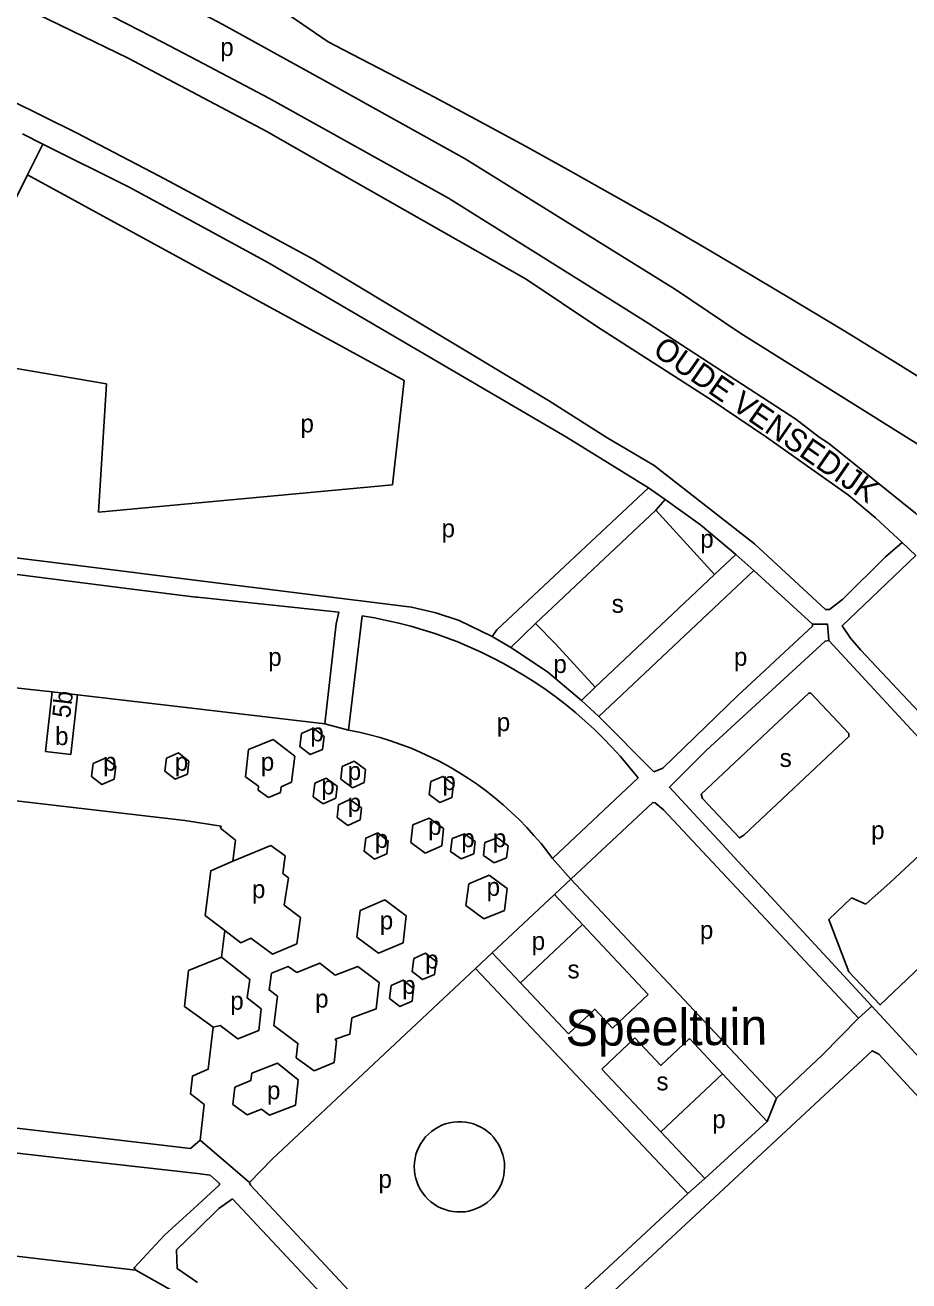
# Model space of a CAD drawing. Extents: x 157569 to 159501, y 382907 to 384670.
# Drawn here: x 158011.9 to 158207.4, y 384113.4 to 384391.1 of the extents above; entities that cross this region are included whole.
import ezdxf

# ---------------------------------------------------------------- set-up
doc = ezdxf.new("R2010")
doc.units = 0
for name, color, linetype in [('BLT_Basislijn', 7, 'Continuous'), ('BLT_Bebouwing', 7, 'Continuous'), ('BLT_Centroide', 7, 'Continuous'), ('BLT_Huisnummer', 7, 'Continuous'), ('BLT_Straatnaam', 7, 'Continuous'), ('BLT_Terrein_beschrifting', 7, 'Continuous'), ('BLT_Vlakafsluiter', 7, 'Continuous')]:
    doc.layers.add(name, color=color, linetype=linetype)

msp = doc.modelspace()

# ---------------------------------------------------------------- linework, layer by layer
at = {"layer": 'BLT_Basislijn'}
for p, q in [((158012.46, 384357.98), (158015.83, 384364.8)), ((158012.46, 384357.98), (158095.73, 384312.55)), ((158029.87, 384311.75), (158004.62, 384316.08)), ((158028.15, 384283.39), (158029.87, 384311.75)), ((158095.73, 384312.55), (158093.18, 384289.47)), ((158093.18, 384289.47), (158028.15, 384283.39)), ((158153.45, 384286.22), (158149.8, 384288.76)), ((158153.45, 384286.22), (158151.4, 384283.87)), ((158124.75, 384258.76), (158151.4, 384283.87)), ((158164.4, 384269.64), (158151.4, 384283.87)), ((158205.85, 384276.73), (158208.87, 384273.83)), ((158024.18, 384271.52), (157999.83, 384274.54)), ((158164.4, 384269.64), (158169.1, 384274.03)), ((158169.1, 384274.03), (158173.04, 384270.53)), ((158050, 384268.31), (158024.18, 384271.52)), ((158137.97, 384244.7), (158164.4, 384269.64)), ((158138.81, 384238.24), (158173.04, 384270.53)), ((158049.7, 384264.65), (158050, 384264.62)), ((158086.42, 384260.49), (158083.43, 384235.22)), ((158119.32, 384253.51), (158124.75, 384258.76)), ((158119.32, 384253.51), (158115.22, 384255.92)), ((158017.92, 384243.65), (157996.33, 384246.09)), ((158134.94, 384241.76), (158137.97, 384244.7)), ((158134.94, 384241.76), (158138.81, 384238.24)), ((158066.78, 384233.17), (158061.31, 384230.92)), ((158066.78, 384233.17), (158071.57, 384229.48)), ((158061.31, 384230.92), (158060.65, 384224.92)), ((158071.57, 384229.48), (158070.85, 384223.68)), ((158084.69, 384228.34), (158081.99, 384227.14)), ((158087.22, 384226.51), (158084.69, 384228.34)), ((158060.65, 384224.92), (158063.52, 384222.81)), ((158081.99, 384227.14), (158081.7, 384224.34)), ((158086.91, 384223.6), (158087.22, 384226.51)), ((158063.52, 384222.81), (158063.42, 384221.93)), ((158068.51, 384222.69), (158068.36, 384221.42)), ((158070.85, 384223.68), (158068.51, 384222.69)), ((158075.95, 384223.5), (158075.63, 384220.49)), ((158078.49, 384224.63), (158075.95, 384223.5)), ((158080.94, 384222.86), (158078.49, 384224.63)), ((158080.65, 384220.14), (158080.94, 384222.86)), ((158081.7, 384224.34), (158084.31, 384222.44)), ((158084.31, 384222.44), (158086.91, 384223.6)), ((158147.47, 384224.67), (158128.56, 384206.82)), ((158065.71, 384220.32), (158063.42, 384221.93)), ((158065.71, 384220.32), (158068.36, 384221.42)), ((158075.63, 384220.49), (158077.84, 384218.89)), ((158080.65, 384220.14), (158077.84, 384218.89)), ((158081.2, 384218.73), (158083.74, 384219.86)), ((158083.74, 384219.86), (158086.31, 384218)), ((158080.91, 384215.88), (158081.2, 384218.73)), ((158086.31, 384218), (158086.04, 384215.39)), ((158083.28, 384214.16), (158080.91, 384215.88)), ((158083.28, 384214.16), (158086.04, 384215.39)), ((158097.62, 384214.24), (158097.21, 384210.35)), ((158101.26, 384215.72), (158097.62, 384214.24)), ((158104.44, 384213.46), (158101.26, 384215.72)), ((158104.05, 384209.64), (158104.44, 384213.46)), ((158106.32, 384211.27), (158105.98, 384208.4)), ((158109.1, 384212.31), (158106.32, 384211.27)), ((158111.43, 384210.59), (158109.1, 384212.31)), ((158116.38, 384211.38), (158113.6, 384210.34)), ((158118.71, 384209.66), (158116.38, 384211.38)), ((158057.84, 384206.22), (158066.22, 384209.73)), ((158066.22, 384209.73), (158069.45, 384207.45)), ((158097.21, 384210.35), (158100.41, 384208.02)), ((158100.41, 384208.02), (158104.05, 384209.64)), ((158105.98, 384208.4), (158108.34, 384206.79)), ((158111.12, 384207.89), (158111.43, 384210.59)), ((158113.6, 384210.34), (158113.26, 384207.47)), ((158118.4, 384206.96), (158118.71, 384209.66)), ((158108.34, 384206.79), (158111.12, 384207.89)), ((158113.26, 384207.47), (158115.62, 384205.86)), ((158115.62, 384205.86), (158118.4, 384206.96)), ((158110.01, 384201.22), (158114.54, 384203.15)), ((158114.54, 384203.15), (158118.54, 384200.17)), ((158109.36, 384196.41), (158110.01, 384201.22)), ((158118.54, 384200.17), (158117.89, 384195.36)), ((158178.07, 384153.81), (158132.62, 384202.3)), ((158203.19, 384201.55), (158197.87, 384196.72)), ((158091.43, 384197.69), (158096.17, 384194.12)), ((158129, 384198.86), (158115.17, 384185.97)), ((158135.21, 384192.23), (158129, 384198.86)), ((158194.69, 384198.14), (158197.87, 384196.72)), ((158113.39, 384193.49), (158109.36, 384196.41)), ((158117.89, 384195.36), (158113.39, 384193.49)), ((158121.45, 384179.32), (158135.21, 384192.23)), ((158149.71, 384176.76), (158135.21, 384192.23)), ((158056.09, 384190.91), (158055.34, 384185.01)), ((158115.17, 384185.97), (158121.45, 384179.32)), ((158055.34, 384185.01), (158050, 384182.86)), ((158050, 384182.86), (158048.01, 384182.07)), ((158111.54, 384182.54), (158158.49, 384132.79)), ((158121.45, 384179.32), (158132.09, 384168.05)), ((158141.79, 384169.32), (158149.71, 384176.76)), ((158050, 384172.06), (158053.49, 384169.54)), ((158139.44, 384160.26), (158146.78, 384167.15)), ((158166.17, 384159.19), (158158.83, 384167.02)), ((158139.44, 384160.26), (158152.53, 384146.38)), ((158166.17, 384159.19), (158152.53, 384146.38)), ((158176.01, 384148.69), (158166.17, 384159.19)), ((158018.92, 384146.15), (157935.46, 384155.84)), ((158050, 384153.62), (158051.53, 384152.43)), ((157934.53, 384150.22), (158019.24, 384140.65)), ((158051.53, 384152.43), (158050.65, 384144.54)), ((158162.23, 384136.1), (158176.01, 384148.69)), ((158050.65, 384144.54), (158048.51, 384142.72)), ((158152.53, 384146.38), (158162.23, 384136.1)), ((158013.07, 384118.51), (158005.55, 384119.4)), ((158036.39, 384115.78), (158013.07, 384118.51))]:
    msp.add_line(p, q, dxfattribs=at)
for points in [[(158078.9, 384387.37), (158069.12, 384394.13), (158063.38, 384397.02), (158057.97, 384399.73), (158054.32, 384401.56), (158046.81, 384405.29), (158039.63, 384408.84), (158036.55, 384410.36), (158035.61, 384410.82), (158024.91, 384416.08), (158024.41, 384416.32), (158013.19, 384421.79), (158001.95, 384427.24), (157990.71, 384432.65)], [(158050, 384383.27), (158042.28, 384387.34), (158034.52, 384391.34), (158026.72, 384395.28), (158018.89, 384399.14), (158015.76, 384400.64)], [(158078.31, 384378.67), (158055.65, 384391.23), (158050, 384394.15)], [(158050, 384375.71), (158034.7, 384383.81), (158014.83, 384393.46)], [(158162.3, 384341.85), (158152.42, 384347.58), (158142.5, 384353.24), (158132.54, 384358.83), (158122.54, 384364.35), (158112.49, 384369.8), (158102.42, 384375.18), (158092.3, 384380.49), (158082.15, 384385.73), (158078.9, 384387.37)], [(158077.6, 384368.36), (158065.81, 384374.91), (158050, 384383.27)], [(158334.28, 384230.77), (158331.22, 384227.93), (158325.56, 384224.36), (158322.79, 384224.11), (158320.83, 384224.29), (158318.59, 384225.15), (158252.91, 384271.36), (158206.85, 384300), (158170.23, 384322.88), (158155.78, 384332.65), (158109.2, 384361.53), (158078.31, 384378.67)], [(158077.09, 384360.89), (158065.33, 384367.59), (158050, 384375.71)], [(158008.69, 384374.53), (158023.27, 384367.28), (158041.66, 384357.71), (158050, 384353.2)], [(158015.83, 384364.8), (158011.35, 384367.03)], [(158296.81, 384187.54), (158286.13, 384198.63), (158233.08, 384259.15), (158213.79, 384278.62), (158208.8, 384283.2), (158189.61, 384298.65), (158187.52, 384300), (158182.36, 384303.94), (158149.72, 384325.18), (158105.55, 384352.84), (158077.6, 384368.36)], [(158050, 384347.08), (158034.89, 384355.28), (158015.83, 384364.8)], [(158205.85, 384276.73), (158200.01, 384282.19), (158194.01, 384287.19), (158175.85, 384300), (158163.39, 384308.36), (158138.36, 384324.45), (158122.7, 384334.89), (158077.09, 384360.89)], [(158005.21, 384321.04), (158008.71, 384350.4), (158012.46, 384357.98)], [(158050, 384353.2), (158075.62, 384339.32)], [(158149.8, 384288.76), (158131.64, 384300), (158065.74, 384338.54), (158050, 384347.08)], [(158331.53, 384232.55), (158320.25, 384240.49), (158308.92, 384248.36), (158297.54, 384256.16), (158286.12, 384263.9), (158274.65, 384271.57), (158263.14, 384279.18), (158251.59, 384286.72), (158239.99, 384294.19), (158228.35, 384301.59), (158216.67, 384308.93), (158204.94, 384316.2), (158193.18, 384323.4), (158181.37, 384330.53), (158169.52, 384337.59), (158162.3, 384341.85)], [(158075.62, 384339.32), (158127.67, 384308.12), (158140.42, 384300), (158151.06, 384293.76), (158173.25, 384276.4), (158188.9, 384261.86), (158189.78, 384261.9), (158192.74, 384264.16), (158202.17, 384273.52), (158205.85, 384276.73)], [(158115.22, 384255.92), (158116.2, 384257.36), (158149.8, 384288.76)], [(158169.1, 384274.03), (158161.25, 384280.59), (158153.45, 384286.22)], [(158208.87, 384273.83), (158192.58, 384258.29), (158194.42, 384255.58), (158196.76, 384252.87), (158216.47, 384231.92), (158217.15, 384231.89), (158219.83, 384234.28)], [(157996.33, 384246.09), (157999.12, 384271.03), (158036.2, 384266.28), (158049.7, 384264.65)], [(158186.03, 384258.61), (158173.04, 384270.53)], [(158115.22, 384255.92), (158107.88, 384259.48), (158102.75, 384261.12), (158097.38, 384262.43), (158050, 384268.31)], [(158050, 384264.62), (158081.32, 384261.28), (158080.69, 384258.71), (158078.22, 384236.63)], [(158086.42, 384260.49), (158089.15, 384260.03), (158091.86, 384259.49), (158094.56, 384258.88), (158097.24, 384258.19), (158099.9, 384257.42), (158102.53, 384256.57), (158105.14, 384255.65), (158107.72, 384254.66), (158110.27, 384253.59), (158112.79, 384252.44), (158115.27, 384251.23), (158117.72, 384249.94), (158120.13, 384248.58), (158122.5, 384247.16), (158124.83, 384245.66), (158127.11, 384244.1), (158129.35, 384242.47), (158131.53, 384240.78), (158133.67, 384239.03), (158135.76, 384237.21), (158137.8, 384235.34), (158139.77, 384233.41), (158141.7, 384231.42), (158143.56, 384229.38), (158145.37, 384227.28), (158147.11, 384225.13), (158147.47, 384224.67)], [(158124.75, 384258.76), (158129.24, 384254.3), (158137.97, 384244.7)], [(158150.97, 384225.96), (158152.96, 384226.79), (158169.49, 384242.82), (158186.03, 384258.19), (158186.03, 384258.61)], [(158134.94, 384241.76), (158127.4, 384248.1), (158119.32, 384253.51)], [(158199.14, 384174.19), (158154.4, 384222.59), (158162.61, 384230.78), (158188.84, 384254.92), (158189.64, 384255)], [(158189.64, 384255), (158252.47, 384187.13)], [(158050, 384239.9), (158023.52, 384243.02)], [(158177.43, 384236.07), (158185.23, 384243.4), (158185.64, 384243.4), (158194.09, 384234.44), (158194.09, 384233.8), (158170.85, 384211.97), (158169.9, 384211.39), (158161.74, 384220.11), (158161.43, 384221.04), (158177.43, 384236.07)], [(158078.22, 384236.63), (158050, 384239.9)], [(158138.81, 384238.24), (158150.97, 384225.96)], [(158083.43, 384235.22), (158085.78, 384234.74), (158088.12, 384234.19), (158090.44, 384233.56), (158092.73, 384232.85), (158095, 384232.06)], [(158095, 384232.06), (158097.25, 384231.2), (158099.46, 384230.27), (158101.64, 384229.26), (158103.79, 384228.18), (158105.89, 384227.03), (158107.96, 384225.81), (158109.99, 384224.52), (158111.97, 384223.17), (158113.91, 384221.75), (158115.8, 384220.26), (158117.64, 384218.72), (158119.42, 384217.11), (158121.15, 384215.45), (158122.83, 384213.72), (158124.44, 384211.95), (158126, 384210.12), (158127.49, 384208.24), (158128.56, 384206.82)], [(158055.23, 384214), (158047.24, 384215.23), (157989.56, 384221.95)], [(158132.62, 384202.3), (158150.73, 384219.25), (158151.25, 384219.16)], [(158151.25, 384219.16), (158153.06, 384217.62), (158196.24, 384171.51)], [(158055.23, 384214), (158055.13, 384213.57), (158058.41, 384210.85), (158057.84, 384206.22)], [(158089.19, 384206.67), (158086.88, 384208.43), (158087.25, 384211.31), (158089.9, 384212.49)], [(158089.9, 384212.49), (158092.23, 384210.67), (158091.9, 384207.83), (158089.19, 384206.67)], [(158057.84, 384206.22), (158052.97, 384204.14), (158051.75, 384194.2), (158056.09, 384190.91)], [(158069.45, 384207.45), (158068.89, 384203.53), (158070.15, 384202.54), (158069.23, 384196.52), (158072.8, 384193.76), (158071.98, 384188), (158066.62, 384185.69), (158061.84, 384189.22), (158059.63, 384188.2), (158056.09, 384190.91)], [(158209.72, 384207.59), (158203.19, 384201.55)], [(158096.17, 384194.12), (158095.49, 384188.21), (158090.05, 384185.91), (158085.26, 384189.45), (158085.99, 384195.32), (158091.43, 384197.69)], [(158194.69, 384198.14), (158189.65, 384193.37), (158194.11, 384181.78), (158200.98, 384174.47), (158212.91, 384185.73), (158209.63, 384189.25)], [(158055.34, 384185.01), (158061.59, 384180.09), (158060.99, 384176.02), (158064.13, 384173.56), (158063.57, 384168.8), (158058.98, 384166.96), (158055.07, 384169.89), (158053.49, 384169.54)], [(158066.38, 384181.47), (158070.06, 384182.94), (158071.98, 384181.64), (158077.07, 384183.7), (158080.51, 384181.04), (158085.5, 384182.98), (158090.23, 384179.39), (158089.56, 384173.63), (158084.13, 384171.58), (158083.71, 384167.97), (158080.51, 384166.86), (158080.78, 384166.45), (158080.25, 384161.7), (158075.86, 384159.9), (158071.85, 384162.78), (158072.24, 384165.94), (158066.93, 384169.9), (158067.7, 384176.38), (158065.86, 384177.77), (158066.38, 384181.47)], [(158048.01, 384182.07), (158047.16, 384174.11), (158050, 384172.06)], [(158111.54, 384182.54), (158066.56, 384140.32), (158061.54, 384135.21)], [(158132.09, 384168.05), (158137.93, 384173.51), (158141.79, 384169.32)], [(158231.54, 384166.6), (158220.47, 384155.92), (158218.46, 384154.35), (158217.65, 384154.17), (158199.14, 384174.19)], [(158053.49, 384169.54), (158052.42, 384160.23), (158050, 384159.19)], [(158196.24, 384171.51), (158188.27, 384163.43), (158178.07, 384153.81)], [(158158.83, 384167.02), (158152.5, 384161.08), (158146.78, 384167.15)], [(158255.74, 384106.79), (158217.81, 384147.57), (158215.9, 384147.14), (158200.72, 384163.57), (158199.22, 384164.34), (158111.6, 384082.82), (158111.53, 384081.84)], [(158058.27, 384156.29), (158061.86, 384157.76), (158062.05, 384159.39), (158067.72, 384161.56), (158072.3, 384157.93), (158071.7, 384152.28), (158065.99, 384150.09), (158064.16, 384151.4), (158061.02, 384150.16), (158057.83, 384152.46), (158058.27, 384156.29)], [(158050, 384159.19), (158048.9, 384158.72), (158048.51, 384154.78), (158050, 384153.62)], [(158117.93, 384138.65), (158117.89, 384139.54), (158117.77, 384140.43), (158117.58, 384141.3), (158117.3, 384142.15), (158116.95, 384142.97), (158116.53, 384143.76), (158116.04, 384144.5), (158115.48, 384145.2), (158114.87, 384145.85), (158114.19, 384146.44), (158113.47, 384146.97), (158112.71, 384147.43), (158111.9, 384147.82), (158111.07, 384148.13), (158110.21, 384148.37), (158109.33, 384148.54), (158108.44, 384148.62), (158107.55, 384148.62), (158106.66, 384148.55), (158105.78, 384148.39), (158104.91, 384148.16), (158104.08, 384147.85), (158103.27, 384147.46), (158102.5, 384147.01), (158101.77, 384146.49), (158101.1, 384145.9), (158100.48, 384145.26), (158099.92, 384144.57), (158099.42, 384143.82), (158098.99, 384143.04), (158098.64, 384142.22), (158098.35, 384141.37), (158098.15, 384140.5), (158098.02, 384139.62), (158097.97, 384138.73), (158098.01, 384137.83), (158098.12, 384136.95), (158098.31, 384136.08), (158098.58, 384135.22), (158098.93, 384134.4), (158099.34, 384133.61), (158099.83, 384132.86), (158100.38, 384132.16), (158100.99, 384131.5), (158101.65, 384130.91), (158102.37, 384130.38), (158103.13, 384129.91), (158103.93, 384129.52), (158104.77, 384129.19), (158105.63, 384128.95), (158106.5, 384128.78), (158107.39, 384128.69), (158108.29, 384128.68), (158109.18, 384128.74), (158110.06, 384128.89), (158110.92, 384129.12), (158111.76, 384129.43), (158112.57, 384129.8), (158113.34, 384130.25), (158114.07, 384130.77), (158114.75, 384131.35), (158115.38, 384131.98), (158115.95, 384132.67), (158116.45, 384133.41), (158116.88, 384134.19), (158117.25, 384135.01), (158117.53, 384135.85), (158117.75, 384136.72), (158117.88, 384137.61), (158117.93, 384138.5), (158117.93, 384138.65)], [(158048.51, 384142.72), (158018.92, 384146.15)], [(158019.24, 384140.65), (158050, 384137.17)], [(158050, 384137.17), (158052.82, 384136.85), (158054.9, 384135)], [(158054.9, 384135), (158054.9, 384134.68), (158050, 384130.18)], [(158061.54, 384135.21), (158061.76, 384134.57), (158107.29, 384085.85)], [(158050, 384124.8), (158054.77, 384129.46), (158057.77, 384131.58)], [(158057.77, 384131.58), (158099.29, 384087.3), (158102.85, 384083.44)], [(158107.29, 384085.85), (158107.92, 384085.85), (158158.49, 384132.79)], [(158050, 384130.18), (158042.76, 384123.53), (158036, 384116.35), (158036.39, 384115.78)], [(158050, 384113.1), (158045.51, 384116.18), (158045.38, 384120.29), (158050, 384124.8)], [(158036.39, 384115.78), (158044.51, 384111.25), (158050, 384107.44)]]:
    msp.add_lwpolyline(points, dxfattribs=at)
for points in [[(158073.04, 384234.44), (158075.69, 384235.62), (158078.01, 384233.8), (158077.68, 384230.96), (158074.97, 384229.8), (158072.67, 384231.56)], [(158026.96, 384227.87), (158029.61, 384229.05), (158031.94, 384227.23), (158031.61, 384224.39), (158028.9, 384223.23), (158026.59, 384224.99)], [(158043.18, 384228.99), (158045.83, 384230.17), (158048.15, 384228.35), (158047.82, 384225.51), (158045.11, 384224.35), (158042.81, 384226.11)], [(158101.65, 384223.83), (158104.3, 384225), (158106.63, 384223.18), (158106.3, 384220.34), (158103.59, 384219.18), (158101.28, 384220.95)], [(158097.84, 384184.7), (158100.49, 384185.88), (158102.81, 384184.06), (158102.48, 384181.22), (158099.77, 384180.05), (158097.47, 384181.82)], [(158092.84, 384178.76), (158095.49, 384179.94), (158097.82, 384178.12), (158097.48, 384175.28), (158094.78, 384174.12), (158092.47, 384175.88)]]:
    msp.add_lwpolyline(points, close=True, dxfattribs=at)
at = {"layer": 'BLT_Bebouwing'}
for p, q in [((158016.43, 384230.49), (158017.92, 384243.65)), ((158017.92, 384243.65), (158023.52, 384243.02)), ((158023.52, 384243.02), (158022.03, 384229.85)), ((158022.03, 384229.85), (158016.43, 384230.49))]:
    msp.add_line(p, q, dxfattribs=at)
at = {"layer": 'BLT_Vlakafsluiter'}
for p, q in [((158078.22, 384236.63), (158083.43, 384235.22)), ((158128.56, 384206.82), (158132.62, 384202.3)), ((158129, 384198.86), (158132.62, 384202.3)), ((158111.54, 384182.54), (158115.17, 384185.97)), ((158196.24, 384171.51), (158199.14, 384174.19)), ((158176.01, 384148.69), (158178.07, 384153.81)), ((158050.65, 384144.54), (158061.54, 384135.21)), ((158158.49, 384132.79), (158162.23, 384136.1))]:
    msp.add_line(p, q, dxfattribs=at)
msp.add_lwpolyline([(158186.03, 384258.61), (158189.39, 384258.61), (158189.64, 384255)], dxfattribs=at)

# ---------------------------------------------------------------- texts
at = {"layer": 'BLT_Centroide'}
for s, p in [('p', (158055.07, 384384.27)), ('p', (158072.81, 384301.04)), ('p', (158104.01, 384277.85)), ('p', (158161.22, 384275.54)), ('s', (158141.64, 384261.16)), ('p', (158065.67, 384249.41)), ('p', (158168.67, 384249.45)), ('p', (158128.74, 384247.85)), ('b', (158018.54, 384231.9)), ('p', (158075, 384232.74)), ('p', (158116.22, 384235.01)), ('p', (158029.16, 384226.24)), ('p', (158045.01, 384226.24)), ('p', (158064.03, 384226.24)), ('s', (158178.78, 384227.08)), ('p', (158083.26, 384224.19)), ('p', (158104.2, 384221.96)), ('p', (158077.42, 384221.01)), ('p', (158083.26, 384217.21)), ('p', (158101.05, 384212.06)), ('p', (158199.01, 384211.1)), ('p', (158089.24, 384209.17)), ('p', (158108.37, 384209.34)), ('p', (158115.35, 384209.34)), ('p', (158062.08, 384198.07)), ('p', (158113.98, 384198.57)), ('p', (158090.34, 384191.16)), ('p', (158161.14, 384189.04)), ('p', (158123.95, 384186.61)), ('p', (158100.37, 384182.52)), ('s', (158131.87, 384180.33)), ('p', (158095.29, 384176.89)), ('p', (158057.28, 384173.4)), ('p', (158076.04, 384173.88)), ('s', (158151.53, 384155.57)), ('p', (158065.4, 384153.59)), ('p', (158163.88, 384147.2)), ('p', (158090.05, 384133.99))]:
    msp.add_text(s, height=4, dxfattribs=at).set_placement(p)
at = {"layer": 'BLT_Huisnummer'}
msp.add_text('5b', height=4, rotation=83.3947, dxfattribs=at).set_placement((158021.84, 384237.75))
at = {"layer": 'BLT_Straatnaam'}
msp.add_text('OUDE VENSEDIJK', height=5, rotation=325.2266, dxfattribs=at).set_placement((158150.44, 384318.48))
at = {"layer": 'BLT_Terrein_beschrifting'}
msp.add_text('Speeltuin', height=8, rotation=0.3414, dxfattribs=at).set_placement((158131.45, 384165.39))

doc.saveas('drawing.dxf')
